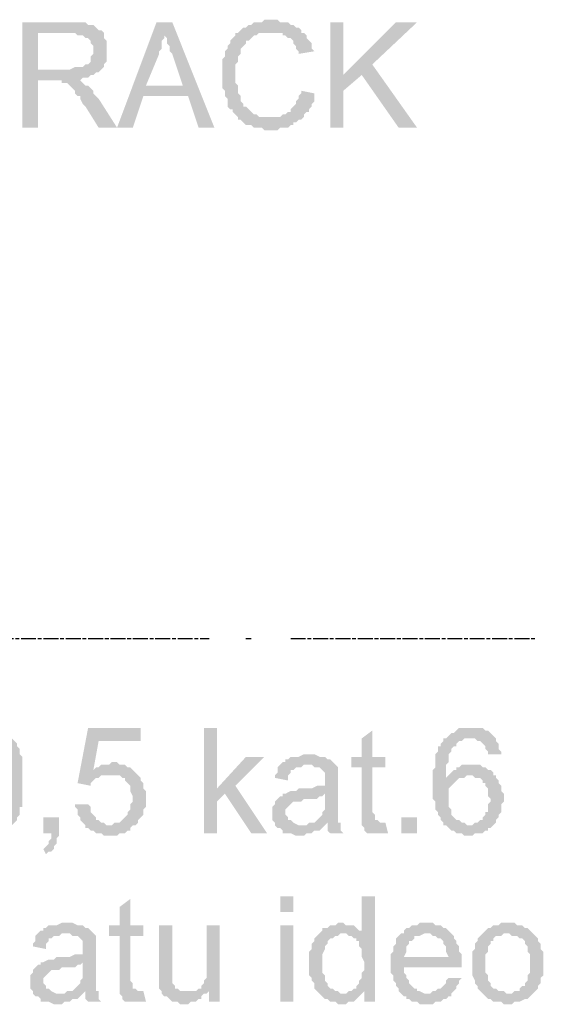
# Model space of a CAD drawing. Header units: millimetres. Extents: x -523 to 1404227, y -783705 to 1038705.
# Tile 431 of 508: x 710296 to 711139, y 233446 to 235029. Entities that reach past the tile are written whole.
import ezdxf

# ---------------------------------------------------------------- set-up
doc = ezdxf.new("R2010")
doc.units = ezdxf.units.MM
doc.linetypes.add('ACAD_ISO08W100', pattern=[36, 24, -3, 6, -3])
doc.layers.add('!!ELEKTRYKA', color=7, linetype='Continuous')

msp = doc.modelspace()

# ---------------------------------------------------------------- hatches: boundary and pattern name
at = {"layer": '!!ELEKTRYKA', "linetype": 'ACAD_ISO08W100'}
for points in [[(710702.55, 235028.82), (710702.55, 235028.82), (710689.85, 235028.82), (710685.62, 235024.59), (710681.38, 235024.59), (710677.15, 235024.59), (710672.92, 235024.59), (710668.68, 235020.35), (710664.45, 235020.35), (710660.22, 235016.12), (710660.22, 235016.12), (710655.98, 235016.12), (710651.75, 235011.88), (710647.52, 235007.65), (710643.28, 235007.65), (710643.28, 235003.42), (710639.05, 234999.18), (710634.82, 234994.95), (710634.82, 234990.72), (710630.58, 234986.48), (710630.58, 234986.48), (710630.58, 234982.25), (710626.35, 234978.02), (710626.35, 234973.78), (710626.35, 234969.55), (710622.12, 234965.32), (710622.12, 234961.08), (710622.12, 234956.85), (710622.12, 234952.62), (710622.12, 234948.38), (710622.12, 234939.92), (710622.12, 234935.68), (710622.12, 234931.45), (710622.12, 234927.22), (710622.12, 234922.98), (710622.12, 234918.75), (710626.35, 234914.52), (710626.35, 234910.28), (710626.35, 234906.05), (710630.58, 234901.82), (710630.58, 234897.58), (710630.58, 234897.58), (710630.58, 234889.12), (710634.82, 234884.88), (710639.05, 234884.88), (710639.05, 234880.65), (710643.28, 234876.41), (710647.52, 234872.18), (710647.52, 234867.95), (710651.75, 234867.95), (710655.98, 234863.71), (710660.22, 234859.48), (710664.45, 234859.48), (710668.68, 234859.48), (710672.92, 234855.25), (710677.15, 234855.25), (710681.38, 234855.25), (710685.62, 234855.25), (710689.85, 234851.01), (710694.08, 234851.01), (710702.55, 234851.01), (710702.55, 234851.01), (710706.78, 234851.01), (710711.02, 234851.01), (710715.25, 234855.25), (710723.72, 234855.25), (710727.95, 234855.25), (710732.18, 234859.48), (710736.42, 234859.48), (710736.42, 234863.71), (710740.65, 234863.71), (710744.89, 234867.95), (710749.12, 234867.95), (710698.32, 234872.18), (710698.32, 234872.18), (710694.08, 234872.18), (710685.62, 234872.18), (710681.38, 234872.18), (710677.15, 234876.41), (710672.92, 234876.41), (710668.68, 234880.65), (710668.68, 234880.65), (710664.45, 234884.88), (710660.22, 234889.12), (710655.98, 234889.12), (710655.98, 234893.35), (710651.75, 234897.58), (710651.75, 234901.82), (710651.75, 234906.05), (710647.52, 234910.28), (710647.52, 234914.52), (710647.52, 234918.75), (710647.52, 234922.98), (710643.28, 234927.22), (710643.28, 234931.45), (710643.28, 234935.68), (710643.28, 234939.92), (710643.28, 234939.92), (710643.28, 234948.38), (710643.28, 234952.62), (710643.28, 234956.85), (710647.52, 234961.08), (710647.52, 234965.32), (710647.52, 234969.55), (710651.75, 234973.78), (710651.75, 234978.02), (710651.75, 234982.25), (710655.98, 234986.48), (710660.22, 234990.72), (710660.22, 234994.95), (710664.45, 234994.95), (710668.68, 234999.18), (710668.68, 234999.18), (710672.92, 235003.42), (710677.15, 235003.42), (710681.38, 235007.65), (710685.62, 235007.65), (710689.85, 235007.65), (710694.08, 235007.65), (710702.55, 235007.65), (710749.12, 235007.65), (710749.12, 235011.88), (710744.89, 235016.12), (710740.65, 235016.12), (710736.42, 235020.35), (710732.18, 235020.35), (710727.95, 235024.59), (710723.72, 235024.59), (710719.48, 235024.59), (710715.25, 235024.59), (710711.02, 235028.82), (710706.78, 235028.82)], [(710376.58, 235024.59), (710300.37, 235024.59), (710300.37, 234855.25), (710325.77, 234855.25), (710325.77, 234931.45), (710351.18, 234931.45), (710389.28, 234931.45), (710393.51, 234931.45), (710397.74, 234935.68), (710401.98, 234935.68), (710406.21, 234935.68), (710410.44, 234939.92), (710414.68, 234939.92), (710418.91, 234944.15), (710423.14, 234944.15), (710427.38, 234948.38), (710427.38, 234948.38), (710325.77, 234948.38), (710325.77, 235007.65), (710376.58, 235007.65), (710427.38, 235011.88), (710423.14, 235011.88), (710418.91, 235016.12), (710414.68, 235020.35), (710410.44, 235020.35), (710410.44, 235020.35), (710406.21, 235020.35), (710401.98, 235024.59), (710397.74, 235024.59), (710393.51, 235024.59), (710389.28, 235024.59), (710385.04, 235024.59)], [(710427.38, 235011.88), (710376.58, 235007.65), (710385.04, 235007.65), (710389.28, 235003.42), (710393.51, 235003.42), (710397.74, 235003.42), (710401.98, 234999.18), (710406.21, 234999.18), (710410.44, 234994.95), (710410.44, 234990.72), (710414.68, 234986.48), (710414.68, 234982.25), (710414.68, 234978.02), (710414.68, 234978.02), (710414.68, 234973.78), (710410.44, 234969.55), (710410.44, 234965.32), (710410.44, 234961.08), (710406.21, 234956.85), (710401.98, 234956.85), (710397.74, 234952.62), (710397.74, 234952.62), (710393.51, 234952.62), (710389.28, 234952.62), (710385.04, 234952.62), (710376.58, 234948.38), (710372.34, 234948.38), (710325.77, 234948.38), (710427.38, 234948.38), (710431.61, 234952.62), (710431.61, 234956.85), (710435.84, 234961.08), (710435.84, 234965.32), (710435.84, 234969.55), (710435.84, 234973.78), (710435.84, 234978.02), (710435.84, 234982.25), (710435.84, 234986.48), (710435.84, 234990.72), (710435.84, 234994.95), (710431.61, 234999.18), (710431.61, 235003.42), (710431.61, 235007.65)], [(710541.68, 235024.59), (710516.28, 235024.59), (710452.78, 234855.25), (710478.18, 234855.25), (710495.11, 234906.05), (710567.08, 234906.05), (710499.35, 234922.98), (710520.51, 234973.78), (710520.51, 234973.78), (710520.51, 234978.02), (710524.75, 234982.25), (710524.75, 234990.72), (710524.75, 234994.95), (710528.98, 234999.18), (710528.98, 235003.42), (710528.98, 235007.65)], [(710541.68, 235024.59), (710528.98, 235007.65), (710528.98, 235003.42), (710533.21, 234999.18), (710533.21, 234994.95), (710533.21, 234990.72), (710537.45, 234986.48), (710537.45, 234982.25), (710537.45, 234978.02), (710541.68, 234973.78), (710558.61, 234922.98), (710499.35, 234922.98), (710567.08, 234906.05), (710584.01, 234855.25), (710609.42, 234855.25)], [(710816.85, 235024.59), (710795.69, 235024.59), (710795.69, 234855.25), (710816.85, 234855.25), (710816.85, 234914.52), (710816.85, 234939.92)], [(710935.39, 235024.59), (710901.52, 235024.59), (710816.85, 234939.92), (710816.85, 234914.52), (710846.49, 234939.92), (710863.42, 234956.85)], [(710749.12, 235007.65), (710702.55, 235007.65), (710719.48, 235007.65), (710719.48, 235003.42), (710723.72, 235003.42), (710727.95, 234999.18), (710732.18, 234999.18), (710736.42, 234994.95), (710736.42, 234990.72), (710740.65, 234986.48), (710740.65, 234982.25), (710744.89, 234978.02), (710744.89, 234973.78), (710770.29, 234978.02), (710766.05, 234982.25), (710766.05, 234986.48), (710766.05, 234990.72), (710761.82, 234994.95), (710757.59, 234999.18), (710757.59, 235003.42), (710753.35, 235007.65)], [(710389.28, 234931.45), (710351.18, 234931.45), (710363.88, 234931.45), (710363.88, 234927.22), (710368.11, 234927.22), (710372.34, 234927.22), (710376.58, 234922.98), (710376.58, 234922.98), (710380.81, 234918.75), (710385.04, 234914.52), (710385.04, 234914.52), (710385.04, 234910.28), (710389.28, 234906.05), (710393.51, 234906.05), (710393.51, 234901.82), (710397.74, 234893.35), (710401.98, 234889.12), (710423.14, 234855.25), (710452.78, 234855.25), (710423.14, 234901.82), (710423.14, 234901.82), (710418.91, 234906.05), (710414.68, 234910.28), (710414.68, 234914.52), (710410.44, 234918.75), (710406.21, 234922.98), (710401.98, 234922.98), (710401.98, 234922.98), (710397.74, 234927.22), (710393.51, 234931.45)], [(710749.12, 234914.52), (710749.12, 234914.52), (710749.12, 234910.28), (710744.89, 234906.05), (710744.89, 234901.82), (710740.65, 234897.58), (710740.65, 234893.35), (710736.42, 234889.12), (710732.18, 234884.88), (710732.18, 234880.65), (710727.95, 234880.65), (710727.95, 234880.65), (710723.72, 234876.41), (710719.48, 234876.41), (710715.25, 234872.18), (710706.78, 234872.18), (710702.55, 234872.18), (710698.32, 234872.18), (710749.12, 234867.95), (710753.35, 234872.18), (710753.35, 234876.41), (710757.59, 234880.65), (710761.82, 234880.65), (710761.82, 234884.88), (710766.05, 234889.12), (710766.05, 234893.35), (710770.29, 234897.58), (710770.29, 234906.05), (710770.29, 234910.28)], [(710245.33, 233890.02), (710245.33, 233890.02), (710232.63, 233890.02), (710228.4, 233885.79), (710224.17, 233885.79), (710219.93, 233885.79), (710215.7, 233881.56), (710215.7, 233881.56), (710211.47, 233877.32), (710207.23, 233873.09), (710245.33, 233873.09), (710249.57, 233873.09), (710253.8, 233873.09), (710258.04, 233873.09), (710262.27, 233868.86), (710266.5, 233868.86), (710266.5, 233864.62), (710270.74, 233860.39), (710270.74, 233860.39), (710274.97, 233856.16), (710274.97, 233856.16), (710274.97, 233851.92), (710274.97, 233847.69), (710279.2, 233843.46), (710279.2, 233839.22), (710279.2, 233834.99), (710279.2, 233830.75), (710279.2, 233822.29), (710279.2, 233818.05), (710279.2, 233809.59), (710279.2, 233805.35), (710279.2, 233805.35), (710279.2, 233796.89), (710279.2, 233788.42), (710279.2, 233784.19), (710279.2, 233779.95), (710279.2, 233775.72), (710279.2, 233767.25), (710279.2, 233763.02), (710274.97, 233763.02), (710274.97, 233758.79), (710274.97, 233754.55), (710270.74, 233750.32), (710270.74, 233750.32), (710270.74, 233746.09), (710266.5, 233741.85), (710262.27, 233741.85), (710258.04, 233737.62), (710253.8, 233737.62), (710249.57, 233733.39), (710245.33, 233733.39), (710211.47, 233733.39), (710211.47, 233729.15), (710215.7, 233729.15), (710219.93, 233724.92), (710224.17, 233720.69), (710228.4, 233720.69), (710232.63, 233720.69), (710236.87, 233716.45), (710241.1, 233716.45), (710245.33, 233716.45), (710249.57, 233716.45), (710253.8, 233716.45), (710258.04, 233720.69), (710262.27, 233720.69), (710266.5, 233720.69), (710270.74, 233724.92), (710274.97, 233724.92), (710279.2, 233729.15), (710279.2, 233729.15), (710283.44, 233733.39), (710283.44, 233733.39), (710287.67, 233737.62), (710291.91, 233741.85), (710291.91, 233746.09), (710296.14, 233750.32), (710296.14, 233754.55), (710296.14, 233758.79), (710296.14, 233763.02), (710300.37, 233763.02), (710300.37, 233767.25), (710300.37, 233771.49), (710300.37, 233779.95), (710300.37, 233784.19), (710300.37, 233788.42), (710300.37, 233792.65), (710300.37, 233796.89), (710300.37, 233805.35), (710300.37, 233805.35), (710300.37, 233813.82), (710300.37, 233818.05), (710300.37, 233822.29), (710300.37, 233826.52), (710300.37, 233830.75), (710300.37, 233834.99), (710300.37, 233839.22), (710300.37, 233843.46), (710296.14, 233847.69), (710296.14, 233851.92), (710296.14, 233856.16), (710291.91, 233860.39), (710291.91, 233864.62), (710287.67, 233868.86), (710283.44, 233873.09), (710283.44, 233877.32), (710279.2, 233881.56), (710274.97, 233881.56), (710270.74, 233885.79), (710270.74, 233885.79), (710266.5, 233890.02), (710262.27, 233890.02), (710258.04, 233890.02), (710253.8, 233890.02)], [(710490.88, 233890.02), (710406.21, 233890.02), (710389.28, 233801.12), (710410.44, 233796.89), (710410.44, 233801.12), (710414.68, 233805.35), (710418.91, 233809.59), (710423.14, 233809.59), (710423.14, 233809.59), (710427.38, 233813.82), (710431.61, 233813.82), (710435.84, 233813.82), (710440.08, 233813.82), (710482.41, 233818.05), (710478.18, 233822.29), (710414.68, 233822.29), (710423.14, 233868.86), (710490.88, 233868.86)], [(710613.65, 233890.02), (710592.48, 233890.02), (710592.48, 233720.69), (710613.65, 233720.69), (710613.65, 233771.49), (710626.35, 233784.19), (710613.65, 233792.65)], [(711020.06, 233890.02), (711020.06, 233890.02), (711003.13, 233890.02), (710998.89, 233885.79), (710998.89, 233885.79), (710994.66, 233881.56), (710990.42, 233881.56), (710986.19, 233877.32), (710981.96, 233873.09), (711020.06, 233873.09), (711020.06, 233873.09), (711024.29, 233873.09), (711028.53, 233873.09), (711032.76, 233868.86), (711036.99, 233868.86), (711041.23, 233864.62), (711041.23, 233864.62), (711045.46, 233860.39), (711045.46, 233856.16), (711049.69, 233851.92), (711049.69, 233847.69), (711070.86, 233847.69), (711070.86, 233851.92), (711066.63, 233856.16), (711066.63, 233860.39), (711066.63, 233864.62), (711062.39, 233868.86), (711062.39, 233873.09), (711058.16, 233877.32), (711053.93, 233881.56), (711053.93, 233881.56), (711049.69, 233885.79), (711045.46, 233885.79), (711041.23, 233890.02), (711036.99, 233890.02), (711032.76, 233890.02), (711028.53, 233890.02)], [(710863.42, 233885.79), (710846.49, 233873.09), (710846.49, 233843.46), (710829.55, 233843.46), (710829.55, 233826.52), (710846.49, 233826.52), (710846.49, 233758.79), (710846.49, 233754.55), (710846.49, 233750.32), (710846.49, 233741.85), (710846.49, 233737.62), (710876.12, 233737.62), (710876.12, 233737.62), (710871.89, 233741.85), (710867.65, 233741.85), (710867.65, 233746.09), (710867.65, 233746.09), (710867.65, 233750.32), (710863.42, 233754.55), (710863.42, 233826.52), (710884.59, 233826.52), (710884.59, 233843.46), (710863.42, 233843.46)], [(710981.96, 233873.09), (710977.72, 233873.09), (710977.72, 233868.86), (710973.49, 233864.62), (710973.49, 233860.39), (710969.26, 233860.39), (710969.26, 233856.16), (710969.26, 233851.92), (710965.02, 233847.69), (710965.02, 233843.46), (710965.02, 233839.22), (710965.02, 233834.99), (710965.02, 233826.52), (710960.79, 233822.29), (710960.79, 233818.05), (710960.79, 233813.82), (710960.79, 233805.35), (710960.79, 233801.12), (710960.79, 233796.89), (710960.79, 233792.65), (710960.79, 233788.42), (710960.79, 233779.95), (710960.79, 233775.72), (710965.02, 233771.49), (710965.02, 233767.25), (710965.02, 233763.02), (710965.02, 233758.79), (710969.26, 233754.55), (710969.26, 233750.32), (710973.49, 233746.09), (710973.49, 233741.85), (710973.49, 233741.85), (710977.72, 233737.62), (710977.72, 233733.39), (710981.96, 233733.39), (710986.19, 233729.15), (710990.42, 233724.92), (710994.66, 233724.92), (710998.89, 233720.69), (711003.13, 233720.69), (711007.36, 233720.69), (711011.59, 233716.45), (711015.83, 233716.45), (711020.06, 233716.45), (711020.06, 233716.45), (711024.29, 233716.45), (711028.53, 233720.69), (711036.99, 233720.69), (711041.23, 233720.69), (711045.46, 233724.92), (711045.46, 233724.92), (711049.69, 233724.92), (711049.69, 233729.15), (711053.93, 233729.15), (711058.16, 233733.39), (711020.06, 233733.39), (711015.83, 233733.39), (711011.59, 233737.62), (711007.36, 233737.62), (711003.13, 233741.85), (711003.13, 233741.85), (710998.89, 233741.85), (710994.66, 233746.09), (710990.42, 233750.32), (710990.42, 233754.55), (710990.42, 233758.79), (710986.19, 233763.02), (710986.19, 233767.25), (710986.19, 233771.49), (710986.19, 233775.72), (710986.19, 233775.72), (710986.19, 233784.19), (710986.19, 233788.42), (710986.19, 233792.65), (710990.42, 233796.89), (710990.42, 233796.89), (710994.66, 233801.12), (710998.89, 233805.35), (711003.13, 233809.59), (710981.96, 233809.59), (710981.96, 233809.59), (710981.96, 233818.05), (710981.96, 233822.29), (710981.96, 233826.52), (710981.96, 233830.75), (710986.19, 233834.99), (710986.19, 233839.22), (710986.19, 233843.46), (710986.19, 233847.69), (710990.42, 233851.92), (710990.42, 233856.16), (710994.66, 233860.39), (710998.89, 233860.39), (710998.89, 233864.62), (711003.13, 233868.86), (711003.13, 233868.86), (711007.36, 233868.86), (711011.59, 233873.09), (711015.83, 233873.09), (711020.06, 233873.09)], [(710689.85, 233843.46), (710660.22, 233843.46), (710613.65, 233792.65), (710626.35, 233784.19), (710668.68, 233720.69), (710694.08, 233720.69), (710643.28, 233796.89)], [(710761.82, 233847.69), (710753.35, 233847.69), (710744.89, 233843.46), (710732.18, 233843.46), (710727.95, 233839.22), (710723.72, 233839.22), (710723.72, 233834.99), (710719.48, 233834.99), (710715.25, 233830.75), (710757.59, 233830.75), (710761.82, 233830.75), (710766.05, 233830.75), (710770.29, 233826.52), (710774.52, 233826.52), (710778.75, 233826.52), (710782.99, 233822.29), (710782.99, 233822.29), (710787.22, 233818.05), (710787.22, 233813.82), (710787.22, 233809.59), (710787.22, 233805.35), (710787.22, 233805.35), (710787.22, 233796.89), (710782.99, 233796.89), (710782.99, 233796.89), (710778.75, 233796.89), (710774.52, 233796.89), (710766.05, 233792.65), (710761.82, 233792.65), (710757.59, 233792.65), (710749.12, 233792.65), (710744.89, 233792.65), (710740.65, 233788.42), (710736.42, 233788.42), (710732.18, 233788.42), (710732.18, 233788.42), (710723.72, 233784.19), (710719.48, 233784.19), (710787.22, 233784.19), (710787.22, 233775.72), (710787.22, 233771.49), (710787.22, 233767.25), (710787.22, 233763.02), (710787.22, 233758.79), (710782.99, 233754.55), (710782.99, 233754.55), (710782.99, 233750.32), (710778.75, 233746.09), (710774.52, 233741.85), (710770.29, 233737.62), (710766.05, 233737.62), (710761.82, 233737.62), (710791.45, 233737.62), (710791.45, 233733.39), (710791.45, 233729.15), (710791.45, 233724.92), (710795.69, 233720.69), (710816.85, 233720.69), (710816.85, 233720.69), (710812.62, 233724.92), (710812.62, 233729.15), (710812.62, 233737.62), (710808.39, 233737.62), (710808.39, 233741.85), (710808.39, 233741.85), (710808.39, 233746.09), (710808.39, 233754.55), (710808.39, 233758.79), (710808.39, 233763.02), (710808.39, 233771.49), (710808.39, 233801.12), (710808.39, 233801.12), (710808.39, 233805.35), (710808.39, 233813.82), (710808.39, 233818.05), (710808.39, 233818.05), (710808.39, 233822.29), (710808.39, 233826.52), (710804.15, 233830.75), (710799.92, 233834.99), (710799.92, 233834.99), (710795.69, 233839.22), (710791.45, 233839.22), (710787.22, 233843.46), (710787.22, 233843.46), (710782.99, 233843.46), (710778.75, 233843.46), (710770.29, 233847.69), (710766.05, 233847.69)], [(710444.31, 233834.99), (710444.31, 233834.99), (710440.08, 233830.75), (710427.38, 233830.75), (710423.14, 233826.52), (710418.91, 233826.52), (710414.68, 233822.29), (710478.18, 233822.29), (710478.18, 233822.29), (710473.94, 233826.52), (710469.71, 233826.52), (710465.48, 233830.75), (710461.24, 233830.75), (710457.01, 233830.75), (710452.78, 233834.99)], [(710715.25, 233830.75), (710711.02, 233826.52), (710711.02, 233818.05), (710706.78, 233813.82), (710706.78, 233809.59), (710727.95, 233805.35), (710727.95, 233809.59), (710727.95, 233813.82), (710732.18, 233818.05), (710732.18, 233822.29), (710736.42, 233822.29), (710740.65, 233826.52), (710744.89, 233826.52), (710749.12, 233826.52), (710753.35, 233830.75), (710757.59, 233830.75)], [(711024.29, 233830.75), (711024.29, 233830.75), (711007.36, 233830.75), (711003.13, 233826.52), (710998.89, 233826.52), (710998.89, 233822.29), (710994.66, 233822.29), (710990.42, 233818.05), (710986.19, 233813.82), (710986.19, 233813.82), (710981.96, 233809.59), (711003.13, 233809.59), (711007.36, 233809.59), (711011.59, 233809.59), (711015.83, 233813.82), (711020.06, 233813.82), (711058.16, 233813.82), (711058.16, 233818.05), (711053.93, 233822.29), (711049.69, 233822.29), (711045.46, 233826.52), (711041.23, 233826.52), (711036.99, 233830.75), (711032.76, 233830.75), (711028.53, 233830.75)], [(710482.41, 233818.05), (710440.08, 233813.82), (710440.08, 233813.82), (710457.01, 233813.82), (710461.24, 233809.59), (710465.48, 233809.59), (710465.48, 233805.35), (710469.71, 233801.12), (710469.71, 233801.12), (710473.94, 233796.89), (710473.94, 233792.65), (710473.94, 233788.42), (710478.18, 233779.95), (710478.18, 233775.72), (710478.18, 233775.72), (710478.18, 233771.49), (710473.94, 233767.25), (710473.94, 233763.02), (710473.94, 233758.79), (710469.71, 233754.55), (710469.71, 233750.32), (710465.48, 233746.09), (710465.48, 233746.09), (710461.24, 233741.85), (710457.01, 233737.62), (710452.78, 233737.62), (710448.54, 233737.62), (710444.31, 233733.39), (710440.08, 233733.39), (710482.41, 233733.39), (710486.65, 233737.62), (710486.65, 233737.62), (710486.65, 233741.85), (710490.88, 233746.09), (710495.11, 233750.32), (710495.11, 233754.55), (710495.11, 233758.79), (710499.35, 233763.02), (710499.35, 233767.25), (710499.35, 233771.49), (710499.35, 233779.95), (710499.35, 233779.95), (710499.35, 233784.19), (710499.35, 233788.42), (710495.11, 233792.65), (710495.11, 233796.89), (710495.11, 233801.12), (710490.88, 233805.35), (710490.88, 233809.59), (710486.65, 233813.82)], [(711058.16, 233813.82), (711020.06, 233813.82), (711024.29, 233813.82), (711028.53, 233809.59), (711032.76, 233809.59), (711036.99, 233809.59), (711041.23, 233805.35), (711041.23, 233801.12), (711045.46, 233801.12), (711045.46, 233796.89), (711049.69, 233792.65), (711049.69, 233788.42), (711049.69, 233784.19), (711049.69, 233779.95), (711053.93, 233775.72), (711053.93, 233771.49), (711049.69, 233767.25), (711049.69, 233763.02), (711049.69, 233754.55), (711045.46, 233754.55), (711045.46, 233750.32), (711041.23, 233746.09), (711041.23, 233741.85), (711036.99, 233741.85), (711032.76, 233737.62), (711028.53, 233737.62), (711024.29, 233733.39), (711020.06, 233733.39), (711058.16, 233733.39), (711062.39, 233737.62), (711062.39, 233741.85), (711066.63, 233746.09), (711066.63, 233750.32), (711070.86, 233754.55), (711070.86, 233758.79), (711070.86, 233763.02), (711070.86, 233767.25), (711075.09, 233771.49), (711075.09, 233775.72), (711075.09, 233775.72), (711075.09, 233784.19), (711070.86, 233788.42), (711070.86, 233792.65), (711070.86, 233796.89), (711066.63, 233801.12), (711066.63, 233805.35), (711062.39, 233809.59), (711062.39, 233813.82)], [(710719.48, 233784.19), (710719.48, 233779.95), (710715.25, 233779.95), (710711.02, 233775.72), (710711.02, 233775.72), (710706.78, 233771.49), (710706.78, 233767.25), (710702.55, 233763.02), (710702.55, 233758.79), (710702.55, 233754.55), (710702.55, 233754.55), (710702.55, 233746.09), (710702.55, 233741.85), (710706.78, 233737.62), (710706.78, 233733.39), (710711.02, 233729.15), (710715.25, 233729.15), (710715.25, 233729.15), (710719.48, 233724.92), (710719.48, 233720.69), (710723.72, 233720.69), (710727.95, 233720.69), (710732.18, 233720.69), (710740.65, 233716.45), (710744.89, 233716.45), (710749.12, 233716.45), (710753.35, 233716.45), (710757.59, 233720.69), (710761.82, 233720.69), (710766.05, 233720.69), (710770.29, 233724.92), (710774.52, 233724.92), (710778.75, 233724.92), (710782.99, 233729.15), (710787.22, 233733.39), (710749.12, 233733.39), (710749.12, 233733.39), (710744.89, 233733.39), (710736.42, 233737.62), (710736.42, 233737.62), (710732.18, 233741.85), (710727.95, 233741.85), (710727.95, 233746.09), (710723.72, 233750.32), (710723.72, 233754.55), (710723.72, 233754.55), (710723.72, 233758.79), (710727.95, 233763.02), (710727.95, 233763.02), (710732.18, 233767.25), (710736.42, 233771.49), (710740.65, 233771.49), (710744.89, 233771.49), (710749.12, 233771.49), (710753.35, 233775.72), (710757.59, 233775.72), (710761.82, 233775.72), (710766.05, 233775.72), (710774.52, 233775.72), (710778.75, 233779.95), (710782.99, 233779.95), (710782.99, 233779.95), (710787.22, 233784.19)], [(710406.21, 233767.25), (710385.04, 233767.25), (710385.04, 233763.02), (710389.28, 233758.79), (710389.28, 233754.55), (710389.28, 233750.32), (710393.51, 233746.09), (710393.51, 233741.85), (710397.74, 233737.62), (710401.98, 233733.39), (710401.98, 233729.15), (710406.21, 233729.15), (710410.44, 233724.92), (710414.68, 233724.92), (710418.91, 233720.69), (710423.14, 233720.69), (710427.38, 233720.69), (710431.61, 233716.45), (710435.84, 233716.45), (710440.08, 233716.45), (710440.08, 233716.45), (710444.31, 233716.45), (710452.78, 233716.45), (710457.01, 233720.69), (710461.24, 233720.69), (710465.48, 233720.69), (710469.71, 233724.92), (710473.94, 233724.92), (710473.94, 233729.15), (710478.18, 233733.39), (710482.41, 233733.39), (710440.08, 233733.39), (710440.08, 233733.39), (710435.84, 233733.39), (710431.61, 233737.62), (710427.38, 233737.62), (710423.14, 233741.85), (710418.91, 233741.85), (710418.91, 233746.09), (710414.68, 233750.32), (710410.44, 233754.55), (710410.44, 233758.79), (710410.44, 233763.02)], [(710359.64, 233746.09), (710334.24, 233746.09), (710334.24, 233720.69), (710346.94, 233720.69), (710346.94, 233716.45), (710346.94, 233712.22), (710342.71, 233707.98), (710342.71, 233703.75), (710338.47, 233699.52), (710338.47, 233699.52), (710334.24, 233695.28), (710338.47, 233686.82), (710338.47, 233686.82), (710342.71, 233691.05), (710346.94, 233691.05), (710351.18, 233695.28), (710351.18, 233699.52), (710355.41, 233703.75), (710355.41, 233707.98), (710355.41, 233712.22), (710359.64, 233716.45), (710359.64, 233720.69)], [(710761.82, 233737.62), (710757.59, 233733.39), (710749.12, 233733.39), (710787.22, 233733.39), (710791.45, 233737.62)], [(710884.59, 233737.62), (710846.49, 233737.62), (710846.49, 233733.39), (710846.49, 233733.39), (710850.72, 233729.15), (710850.72, 233724.92), (710854.95, 233720.69), (710859.19, 233720.69), (710863.42, 233720.69), (710867.65, 233720.69), (710871.89, 233720.69), (710876.12, 233720.69), (710880.36, 233720.69), (710884.59, 233720.69), (710888.82, 233720.69)], [(710867.65, 233619.08), (710846.49, 233619.08), (710846.49, 233559.81), (710816.85, 233559.81), (710821.09, 233559.81), (710825.32, 233555.58), (710829.55, 233555.58), (710833.79, 233551.35), (710838.02, 233551.35), (710838.02, 233547.11), (710842.25, 233547.11), (710842.25, 233542.88), (710842.25, 233538.65), (710846.49, 233534.41), (710846.49, 233530.18), (710846.49, 233525.95), (710846.49, 233521.71), (710850.72, 233513.25), (710850.72, 233509.01), (710850.72, 233504.78), (710850.72, 233500.55), (710846.49, 233496.31), (710846.49, 233492.08), (710846.49, 233487.85), (710842.25, 233483.61), (710842.25, 233479.38), (710838.02, 233475.15), (710838.02, 233470.91), (710833.79, 233470.91), (710829.55, 233466.68), (710825.32, 233466.68), (710850.72, 233466.68), (710850.72, 233449.74), (710867.65, 233449.74)], [(710473.94, 233614.85), (710457.01, 233602.15), (710457.01, 233572.51), (710440.08, 233572.51), (710440.08, 233555.58), (710457.01, 233555.58), (710457.01, 233487.85), (710457.01, 233483.61), (710457.01, 233479.38), (710457.01, 233470.91), (710457.01, 233466.68), (710486.65, 233466.68), (710486.65, 233466.68), (710482.41, 233470.91), (710478.18, 233470.91), (710478.18, 233475.15), (710478.18, 233475.15), (710478.18, 233479.38), (710473.94, 233483.61), (710473.94, 233555.58), (710495.11, 233555.58), (710495.11, 233572.51), (710473.94, 233572.51)], [(710372.34, 233576.75), (710363.88, 233576.75), (710355.41, 233572.51), (710342.71, 233572.51), (710338.47, 233568.28), (710334.24, 233568.28), (710334.24, 233564.05), (710330.01, 233564.05), (710325.77, 233559.81), (710368.11, 233559.81), (710372.34, 233559.81), (710376.58, 233559.81), (710380.81, 233555.58), (710385.04, 233555.58), (710389.28, 233555.58), (710393.51, 233551.35), (710393.51, 233551.35), (710397.74, 233547.11), (710397.74, 233542.88), (710397.74, 233538.65), (710397.74, 233534.41), (710397.74, 233534.41), (710397.74, 233525.95), (710393.51, 233525.95), (710393.51, 233525.95), (710389.28, 233525.95), (710385.04, 233525.95), (710376.58, 233521.71), (710372.34, 233521.71), (710368.11, 233521.71), (710359.64, 233521.71), (710355.41, 233521.71), (710351.18, 233517.48), (710346.94, 233517.48), (710342.71, 233517.48), (710342.71, 233517.48), (710334.24, 233513.25), (710330.01, 233513.25), (710397.74, 233513.25), (710397.74, 233504.78), (710397.74, 233500.55), (710397.74, 233496.31), (710397.74, 233492.08), (710397.74, 233487.85), (710393.51, 233483.61), (710393.51, 233483.61), (710393.51, 233479.38), (710389.28, 233475.15), (710385.04, 233470.91), (710380.81, 233466.68), (710376.58, 233466.68), (710372.34, 233466.68), (710401.98, 233466.68), (710401.98, 233462.45), (710401.98, 233458.21), (710401.98, 233453.98), (710406.21, 233449.74), (710427.38, 233449.74), (710427.38, 233449.74), (710423.14, 233453.98), (710423.14, 233458.21), (710423.14, 233466.68), (710418.91, 233466.68), (710418.91, 233470.91), (710418.91, 233470.91), (710418.91, 233475.15), (710418.91, 233483.61), (710418.91, 233487.85), (710418.91, 233492.08), (710418.91, 233500.55), (710418.91, 233530.18), (710418.91, 233530.18), (710418.91, 233534.41), (710418.91, 233542.88), (710418.91, 233547.11), (710418.91, 233547.11), (710418.91, 233551.35), (710418.91, 233555.58), (710414.68, 233559.81), (710410.44, 233564.05), (710410.44, 233564.05), (710406.21, 233568.28), (710401.98, 233568.28), (710397.74, 233572.51), (710397.74, 233572.51), (710393.51, 233572.51), (710389.28, 233572.51), (710380.81, 233576.75), (710376.58, 233576.75)], [(710541.68, 233572.51), (710520.51, 233572.51), (710520.51, 233496.31), (710520.51, 233496.31), (710520.51, 233487.85), (710520.51, 233483.61), (710520.51, 233479.38), (710520.51, 233475.15), (710520.51, 233475.15), (710520.51, 233470.91), (710524.75, 233466.68), (710524.75, 233462.45), (710528.98, 233458.21), (710533.21, 233458.21), (710537.45, 233453.98), (710541.68, 233449.74), (710541.68, 233449.74), (710545.91, 233449.74), (710550.15, 233449.74), (710554.38, 233445.51), (710562.85, 233445.51), (710562.85, 233445.51), (710567.08, 233445.51), (710571.31, 233449.74), (710575.55, 233449.74), (710579.78, 233449.74), (710584.01, 233453.98), (710588.25, 233453.98), (710588.25, 233458.21), (710592.48, 233462.45), (710596.71, 233462.45), (710562.85, 233466.68), (710562.85, 233466.68), (710558.61, 233466.68), (710554.38, 233466.68), (710550.15, 233470.91), (710545.91, 233470.91), (710545.91, 233475.15), (710541.68, 233479.38), (710541.68, 233483.61), (710541.68, 233483.61), (710541.68, 233487.85), (710541.68, 233492.08), (710541.68, 233496.31), (710541.68, 233504.78)], [(710617.88, 233572.51), (710596.71, 233572.51), (710596.71, 233504.78), (710596.71, 233504.78), (710596.71, 233500.55), (710596.71, 233496.31), (710596.71, 233492.08), (710596.71, 233487.85), (710592.48, 233483.61), (710592.48, 233479.38), (710588.25, 233475.15), (710588.25, 233470.91), (710584.01, 233470.91), (710600.95, 233466.68), (710600.95, 233449.74), (710617.88, 233449.74)], [(710812.62, 233576.75), (710812.62, 233576.75), (710808.39, 233576.75), (710804.15, 233572.51), (710799.92, 233572.51), (710795.69, 233572.51), (710791.45, 233568.28), (710787.22, 233568.28), (710782.99, 233568.28), (710782.99, 233564.05), (710778.75, 233559.81), (710774.52, 233555.58), (710770.29, 233551.35), (710770.29, 233547.11), (710766.05, 233542.88), (710766.05, 233542.88), (710766.05, 233538.65), (710766.05, 233534.41), (710761.82, 233530.18), (710761.82, 233525.95), (710761.82, 233521.71), (710761.82, 233517.48), (710761.82, 233509.01), (710761.82, 233509.01), (710761.82, 233504.78), (710761.82, 233500.55), (710761.82, 233496.31), (710761.82, 233492.08), (710766.05, 233487.85), (710766.05, 233483.61), (710770.29, 233479.38), (710770.29, 233475.15), (710770.29, 233470.91), (710774.52, 233466.68), (710778.75, 233462.45), (710816.85, 233462.45), (710812.62, 233462.45), (710808.39, 233466.68), (710804.15, 233466.68), (710799.92, 233470.91), (710795.69, 233470.91), (710791.45, 233475.15), (710791.45, 233475.15), (710791.45, 233479.38), (710787.22, 233483.61), (710787.22, 233487.85), (710787.22, 233492.08), (710782.99, 233496.31), (710782.99, 233500.55), (710782.99, 233504.78), (710782.99, 233509.01), (710782.99, 233513.25), (710782.99, 233517.48), (710782.99, 233521.71), (710782.99, 233525.95), (710787.22, 233534.41), (710787.22, 233538.65), (710787.22, 233538.65), (710791.45, 233542.88), (710791.45, 233547.11), (710795.69, 233551.35), (710799.92, 233551.35), (710804.15, 233555.58), (710808.39, 233555.58), (710812.62, 233559.81), (710816.85, 233559.81), (710846.49, 233559.81), (710846.49, 233564.05), (710842.25, 233564.05), (710838.02, 233568.28), (710833.79, 233572.51), (710833.79, 233572.51), (710829.55, 233572.51), (710821.09, 233572.51), (710816.85, 233576.75)], [(710952.32, 233576.75), (710939.62, 233576.75), (710935.39, 233572.51), (710926.92, 233572.51), (710922.69, 233568.28), (710918.46, 233568.28), (710914.22, 233564.05), (710914.22, 233559.81), (710909.99, 233559.81), (710952.32, 233559.81), (710952.32, 233559.81), (710956.56, 233559.81), (710960.79, 233555.58), (710965.02, 233555.58), (710969.26, 233551.35), (710973.49, 233551.35), (710977.72, 233547.11), (710977.72, 233547.11), (710977.72, 233542.88), (710981.96, 233538.65), (710981.96, 233534.41), (710981.96, 233530.18), (710986.19, 233521.71), (710914.22, 233521.71), (711007.36, 233521.71), (711007.36, 233525.95), (711003.13, 233530.18), (711003.13, 233534.41), (711003.13, 233538.65), (710998.89, 233542.88), (710998.89, 233547.11), (710994.66, 233551.35), (710994.66, 233555.58), (710990.42, 233559.81), (710990.42, 233559.81), (710986.19, 233564.05), (710981.96, 233568.28), (710977.72, 233568.28), (710973.49, 233572.51), (710969.26, 233572.51), (710965.02, 233572.51), (710960.79, 233576.75), (710956.56, 233576.75)], [(711079.33, 233576.75), (711070.86, 233576.75), (711066.63, 233572.51), (711058.16, 233572.51), (711053.93, 233568.28), (711049.69, 233568.28), (711045.46, 233564.05), (711041.23, 233559.81), (711041.23, 233559.81), (711041.23, 233559.81), (711079.33, 233559.81), (711083.56, 233559.81), (711087.79, 233555.58), (711092.03, 233555.58), (711096.26, 233555.58), (711100.49, 233551.35), (711104.73, 233551.35), (711108.96, 233547.11), (711108.96, 233542.88), (711113.19, 233538.65), (711113.19, 233534.41), (711113.19, 233530.18), (711117.43, 233525.95), (711117.43, 233521.71), (711117.43, 233517.48), (711117.43, 233513.25), (711117.43, 233509.01), (711117.43, 233504.78), (711117.43, 233500.55), (711117.43, 233496.31), (711113.19, 233492.08), (711113.19, 233487.85), (711113.19, 233483.61), (711108.96, 233479.38), (711108.96, 233475.15), (711104.73, 233475.15), (711100.49, 233470.91), (711100.49, 233466.68), (711096.26, 233466.68), (711092.03, 233466.68), (711087.79, 233462.45), (711079.33, 233462.45), (711041.23, 233462.45), (711041.23, 233462.45), (711045.46, 233458.21), (711049.69, 233453.98), (711053.93, 233453.98), (711058.16, 233449.74), (711062.39, 233449.74), (711066.63, 233449.74), (711070.86, 233449.74), (711075.09, 233445.51), (711079.33, 233445.51), (711083.56, 233445.51), (711087.79, 233445.51), (711092.03, 233449.74), (711096.26, 233449.74), (711100.49, 233449.74), (711108.96, 233453.98), (711113.19, 233453.98), (711113.19, 233453.98), (711117.43, 233458.21), (711121.66, 233462.45), (711121.66, 233462.45), (711125.89, 233466.68), (711130.13, 233470.91), (711130.13, 233475.15), (711130.13, 233475.15), (711134.36, 233479.38), (711134.36, 233483.61), (711134.36, 233487.85), (711138.6, 233492.08), (711138.6, 233496.31), (711138.6, 233500.55), (711138.6, 233509.01), (711138.6, 233513.25), (711138.6, 233517.48), (711138.6, 233521.71), (711138.6, 233525.95), (711138.6, 233530.18), (711134.36, 233534.41), (711134.36, 233538.65), (711134.36, 233542.88), (711130.13, 233547.11), (711130.13, 233551.35), (711125.89, 233555.58), (711121.66, 233559.81), (711121.66, 233559.81), (711117.43, 233564.05), (711113.19, 233568.28), (711108.96, 233568.28), (711104.73, 233572.51), (711100.49, 233572.51), (711096.26, 233572.51), (711092.03, 233576.75), (711087.79, 233576.75)], [(710325.77, 233559.81), (710321.54, 233555.58), (710321.54, 233547.11), (710317.31, 233542.88), (710317.31, 233538.65), (710338.47, 233534.41), (710338.47, 233538.65), (710338.47, 233542.88), (710342.71, 233547.11), (710342.71, 233551.35), (710346.94, 233551.35), (710351.18, 233555.58), (710355.41, 233555.58), (710359.64, 233555.58), (710363.88, 233559.81), (710368.11, 233559.81)], [(710909.99, 233559.81), (710909.99, 233559.81), (710905.76, 233555.58), (710901.52, 233551.35), (710901.52, 233547.11), (710901.52, 233542.88), (710897.29, 233538.65), (710897.29, 233534.41), (710897.29, 233530.18), (710893.06, 233525.95), (710893.06, 233521.71), (710893.06, 233517.48), (710893.06, 233509.01), (710893.06, 233504.78), (710893.06, 233500.55), (710893.06, 233496.31), (710897.29, 233492.08), (710897.29, 233487.85), (710897.29, 233483.61), (710901.52, 233479.38), (710901.52, 233475.15), (710905.76, 233470.91), (710905.76, 233466.68), (710909.99, 233462.45), (710952.32, 233462.45), (710952.32, 233462.45), (710948.09, 233462.45), (710939.62, 233466.68), (710935.39, 233466.68), (710935.39, 233470.91), (710931.16, 233470.91), (710926.92, 233475.15), (710926.92, 233475.15), (710922.69, 233479.38), (710922.69, 233483.61), (710918.46, 233487.85), (710918.46, 233492.08), (710914.22, 233496.31), (710914.22, 233500.55), (710914.22, 233504.78), (711007.36, 233504.78), (711007.36, 233509.01), (711007.36, 233513.25), (711007.36, 233517.48), (711007.36, 233521.71), (710914.22, 233521.71), (710914.22, 233521.71), (710918.46, 233530.18), (710918.46, 233534.41), (710918.46, 233538.65), (710922.69, 233542.88), (710922.69, 233547.11), (710926.92, 233547.11), (710931.16, 233551.35), (710931.16, 233555.58), (710935.39, 233555.58), (710939.62, 233555.58), (710948.09, 233559.81), (710952.32, 233559.81)], [(711041.23, 233559.81), (711036.99, 233555.58), (711032.76, 233551.35), (711032.76, 233547.11), (711028.53, 233542.88), (711028.53, 233542.88), (711028.53, 233534.41), (711024.29, 233530.18), (711024.29, 233525.95), (711024.29, 233521.71), (711024.29, 233517.48), (711024.29, 233513.25), (711024.29, 233509.01), (711024.29, 233504.78), (711024.29, 233500.55), (711024.29, 233496.31), (711024.29, 233492.08), (711028.53, 233483.61), (711028.53, 233479.38), (711028.53, 233479.38), (711032.76, 233475.15), (711032.76, 233470.91), (711036.99, 233466.68), (711041.23, 233462.45), (711079.33, 233462.45), (711079.33, 233462.45), (711075.09, 233466.68), (711070.86, 233466.68), (711066.63, 233466.68), (711062.39, 233470.91), (711058.16, 233470.91), (711053.93, 233475.15), (711053.93, 233475.15), (711053.93, 233479.38), (711049.69, 233483.61), (711049.69, 233487.85), (711049.69, 233492.08), (711045.46, 233496.31), (711045.46, 233500.55), (711045.46, 233504.78), (711045.46, 233513.25), (711045.46, 233513.25), (711045.46, 233517.48), (711045.46, 233521.71), (711045.46, 233525.95), (711049.69, 233530.18), (711049.69, 233534.41), (711049.69, 233538.65), (711053.93, 233542.88), (711053.93, 233547.11), (711058.16, 233547.11), (711058.16, 233551.35), (711062.39, 233555.58), (711066.63, 233555.58), (711070.86, 233555.58), (711075.09, 233559.81), (711079.33, 233559.81)], [(710330.01, 233513.25), (710330.01, 233509.01), (710325.77, 233509.01), (710321.54, 233504.78), (710321.54, 233504.78), (710317.31, 233500.55), (710317.31, 233496.31), (710313.07, 233492.08), (710313.07, 233487.85), (710313.07, 233483.61), (710313.07, 233483.61), (710313.07, 233475.15), (710313.07, 233470.91), (710317.31, 233466.68), (710317.31, 233462.45), (710321.54, 233458.21), (710325.77, 233458.21), (710325.77, 233458.21), (710330.01, 233453.98), (710330.01, 233449.74), (710334.24, 233449.74), (710338.47, 233449.74), (710342.71, 233449.74), (710351.18, 233445.51), (710355.41, 233445.51), (710359.64, 233445.51), (710363.88, 233445.51), (710368.11, 233449.74), (710372.34, 233449.74), (710376.58, 233449.74), (710380.81, 233453.98), (710385.04, 233453.98), (710389.28, 233453.98), (710393.51, 233458.21), (710397.74, 233462.45), (710359.64, 233462.45), (710359.64, 233462.45), (710355.41, 233462.45), (710346.94, 233466.68), (710346.94, 233466.68), (710342.71, 233470.91), (710338.47, 233470.91), (710338.47, 233475.15), (710334.24, 233479.38), (710334.24, 233483.61), (710334.24, 233483.61), (710334.24, 233487.85), (710338.47, 233492.08), (710338.47, 233492.08), (710342.71, 233496.31), (710346.94, 233500.55), (710351.18, 233500.55), (710355.41, 233500.55), (710359.64, 233500.55), (710363.88, 233504.78), (710368.11, 233504.78), (710372.34, 233504.78), (710376.58, 233504.78), (710385.04, 233504.78), (710389.28, 233509.01), (710393.51, 233509.01), (710393.51, 233509.01), (710397.74, 233513.25)], [(710986.19, 233487.85), (710981.96, 233483.61), (710981.96, 233479.38), (710977.72, 233475.15), (710973.49, 233470.91), (710973.49, 233470.91), (710969.26, 233470.91), (710965.02, 233466.68), (710960.79, 233466.68), (710956.56, 233462.45), (710952.32, 233462.45), (710909.99, 233462.45), (710909.99, 233462.45), (710914.22, 233458.21), (710918.46, 233458.21), (710918.46, 233453.98), (710922.69, 233453.98), (710926.92, 233449.74), (710931.16, 233449.74), (710935.39, 233449.74), (710939.62, 233445.51), (710948.09, 233445.51), (710952.32, 233445.51), (710956.56, 233445.51), (710960.79, 233445.51), (710965.02, 233449.74), (710969.26, 233449.74), (710973.49, 233449.74), (710977.72, 233453.98), (710981.96, 233453.98), (710986.19, 233458.21), (710990.42, 233458.21), (710990.42, 233462.45), (710994.66, 233466.68), (710998.89, 233470.91), (710998.89, 233475.15), (711003.13, 233479.38), (711003.13, 233483.61), (711007.36, 233487.85)], [(710372.34, 233466.68), (710368.11, 233462.45), (710359.64, 233462.45), (710397.74, 233462.45), (710401.98, 233466.68)], [(710495.11, 233466.68), (710457.01, 233466.68), (710457.01, 233462.45), (710457.01, 233462.45), (710461.24, 233458.21), (710461.24, 233453.98), (710465.48, 233449.74), (710469.71, 233449.74), (710473.94, 233449.74), (710478.18, 233449.74), (710482.41, 233449.74), (710486.65, 233449.74), (710490.88, 233449.74), (710495.11, 233449.74), (710499.35, 233449.74)], [(710584.01, 233470.91), (710579.78, 233466.68), (710562.85, 233466.68), (710596.71, 233462.45), (710600.95, 233466.68)], [(710825.32, 233466.68), (710821.09, 233462.45), (710778.75, 233462.45), (710782.99, 233458.21), (710787.22, 233453.98), (710787.22, 233453.98), (710791.45, 233453.98), (710795.69, 233449.74), (710799.92, 233449.74), (710804.15, 233449.74), (710808.39, 233445.51), (710812.62, 233445.51), (710821.09, 233445.51), (710825.32, 233449.74), (710829.55, 233449.74), (710833.79, 233449.74), (710838.02, 233453.98), (710838.02, 233453.98), (710842.25, 233458.21), (710846.49, 233462.45), (710850.72, 233466.68)]]:
    msp.add_hatch(color=7, dxfattribs=at).paths.add_polyline_path(points)

# ---------------------------------------------------------------- linework, layer by layer
at = {"layer": '!!ELEKTRYKA', "color": 1, "linetype": 'ACAD_ISO08W100', "lineweight": -3}
for points in [[(710118.33, 234033.96), (710600.95, 234033.96)], [(710660.22, 234033.96), (710668.68, 234033.96)], [(710732.18, 234033.96), (711125.89, 234033.96)]]:
    msp.add_lwpolyline(points, dxfattribs=at)
at = {"layer": '!!ELEKTRYKA', "color": 7, "linetype": 'ACAD_ISO08W100', "lineweight": -3}
for points in [[(710863.42, 234956.85), (710846.49, 234939.92), (710935.39, 234855.25), (710905.76, 234855.25)], [(710909.99, 233720.69), (710909.99, 233746.09), (710935.39, 233720.69), (710935.39, 233746.09)], [(710736.42, 233593.68), (710736.42, 233619.08), (710715.25, 233593.68), (710715.25, 233619.08)], [(710736.42, 233449.74), (710736.42, 233572.51), (710715.25, 233449.74), (710715.25, 233572.51)]]:
    msp.add_solid(points, dxfattribs=at)

doc.saveas('drawing.dxf')
